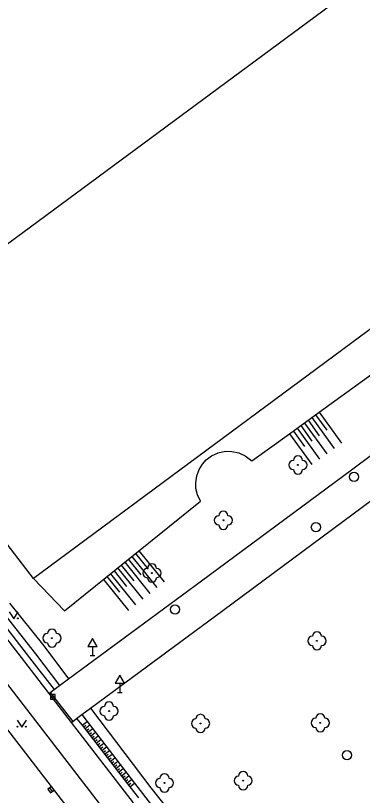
# Model space of a CAD drawing. Extents: x -596024 to -594475, y -1163820 to -1161957.
# Drawn here: x -594703.6 to -594665.7, y -1163065.1 to -1162979.9 of the extents above; entities that cross this region are included whole.
import ezdxf

# ---------------------------------------------------------------- set-up
doc = ezdxf.new("R2010")
doc.units = 0
for name, color, linetype in [('Level 10', 7, 'Continuous'), ('Level 11', 7, 'Continuous'), ('Level 14', 7, 'Continuous'), ('Level 15', 7, 'Continuous'), ('Level 22', 7, 'Continuous'), ('Level 27', 7, 'Continuous'), ('Level 34', 7, 'Continuous'), ('Level 36', 7, 'Continuous'), ('Level 5', 7, 'Continuous'), ('Level 7', 7, 'Continuous')]:
    doc.layers.add(name, color=color, linetype=linetype)

msp = doc.modelspace()

# ---------------------------------------------------------------- linework, layer by layer
at = {"layer": 'Level 10'}
msp.add_lwpolyline([(-594695.55, -1163069.54), (-594707.66, -1163053.84)], dxfattribs=at)
at = {"layer": 'Level 11'}
for points in [[(-594697.82, -1163052.4), (-594683.31, -1163041.69), (-594666.9, -1163029.57), (-594650.97, -1163017.68), (-594634.85, -1163005.75), (-594618.29, -1162993.43), (-594601.96, -1162981.28), (-594585.94, -1162969.48), (-594569.89, -1162957.54), (-594554.25, -1162945.96), (-594537.71, -1162933.79), (-594521.58, -1162921.84), (-594504.96, -1162909.54), (-594488.55, -1162897.4), (-594475.47, -1162887.679)], [(-594695.41, -1163055.59), (-594680.96, -1163044.92), (-594664.59, -1163032.79), (-594648.68, -1163021), (-594632.55, -1163009), (-594615.9, -1162996.63), (-594599.54, -1162984.48), (-594583.68, -1162972.77), (-594567.58, -1162960.83), (-594551.89, -1162949.27), (-594535.44, -1162937.1), (-594519.19, -1162925.09), (-594502.52, -1162912.75), (-594486.21, -1162900.66), (-594475.47, -1162892.657)], [(-594715.3, -1163034.19), (-594702.64, -1163050.54)], [(-594702.64, -1163050.54), (-594699.99, -1163054)], [(-594693.09, -1163067.76), (-594705.2, -1163052.07)], [(-594698.8, -1163053.12), (-594697.82, -1163052.4)], [(-594699.82, -1163053.88), (-594699.39, -1163053.56)], [(-594699.39, -1163053.56), (-594698.8, -1163053.12)], [(-594699.99, -1163054), (-594699.82, -1163053.88)], [(-594699.99, -1163054), (-594697.54, -1163057.16)], [(-594699.82, -1163053.88), (-594697.37, -1163057.04)], [(-594696.37, -1163056.3), (-594695.41, -1163055.59)], [(-594697.54, -1163057.16), (-594697.37, -1163057.04)], [(-594697.37, -1163057.04), (-594696.94, -1163056.72)], [(-594696.94, -1163056.72), (-594696.37, -1163056.3)], [(-594697.54, -1163057.16), (-594690.77, -1163065.93)]]:
    msp.add_lwpolyline(points, dxfattribs=at)
at = {"layer": 'Level 14'}
for points in [[(-594701.67, -1163041.43), (-594698.28, -1163044.98), (-594683.42, -1163032.98), (-594683.74, -1163032.27), (-594683.9, -1163031.58), (-594683.92, -1163030.96), (-594683.81, -1163030.23), (-594683.56, -1163029.53), (-594683.17, -1163028.93), (-594682.77, -1163028.47), (-594682.19, -1163028.04), (-594681.49, -1163027.7), (-594680.66, -1163027.53), (-594679.97, -1163027.55), (-594679.2, -1163027.71), (-594678.51, -1163028.02), (-594677.78, -1163028.59), (-594673.66, -1163025.61), (-594670.42, -1163023.26), (-594653.19, -1163010.8)], [(-594717.72, -1163029.84), (-594702.09, -1163050.1)], [(-594704.28, -1163044.14), (-594700.54, -1163048.8)], [(-594705.2, -1163044.88), (-594701.45, -1163049.66)], [(-594700.54, -1163048.8), (-594697.82, -1163052.4)], [(-594702.09, -1163050.1), (-594699.39, -1163053.56)], [(-594701.45, -1163049.66), (-594698.8, -1163053.12)], [(-594695.41, -1163055.59), (-594688.82, -1163064.32)], [(-594696.94, -1163056.72), (-594696.35, -1163057.47), (-594691.13, -1163064.18)], [(-594696.37, -1163056.3), (-594695.8, -1163057.04), (-594690.63, -1163063.78)], [(-594690.63, -1163063.78), (-594684.02, -1163072.3), (-594679.11, -1163078.62)], [(-594691.13, -1163064.18), (-594690.17, -1163065.41)], [(-594688.82, -1163064.32), (-594683.07, -1163071.54), (-594677.93, -1163078)]]:
    msp.add_lwpolyline(points, dxfattribs=at)
at = {"layer": 'Level 15'}
for points in [[(-594671.23, -1163023.85), (-594668.79, -1163027.21)], [(-594670.82, -1163023.56), (-594669.61, -1163025.24)], [(-594670.42, -1163023.26), (-594667.98, -1163026.63)], [(-594672.44, -1163024.73), (-594671.23, -1163026.41)], [(-594672.04, -1163024.44), (-594669.6, -1163027.8)], [(-594671.63, -1163024.14), (-594670.42, -1163025.83)], [(-594673.25, -1163025.32), (-594672.04, -1163027)], [(-594672.85, -1163025.02), (-594670.41, -1163028.39)], [(-594673.66, -1163025.61), (-594671.22, -1163028.97)], [(-594690.91, -1163039.02), (-594688.16, -1163042.43)], [(-594690.52, -1163038.71), (-594689.14, -1163040.41)], [(-594690.13, -1163038.4), (-594687.38, -1163041.8)], [(-594692.07, -1163039.97), (-594690.7, -1163041.67)], [(-594691.68, -1163039.65), (-594688.93, -1163043.06)], [(-594691.29, -1163039.34), (-594689.92, -1163041.04)], [(-594693.24, -1163040.91), (-594690.49, -1163044.31)], [(-594692.85, -1163040.59), (-594691.48, -1163042.3)], [(-594692.46, -1163040.28), (-594689.71, -1163043.68)], [(-594694.02, -1163041.54), (-594691.27, -1163044.94)], [(-594693.63, -1163041.22), (-594692.25, -1163042.93)], [(-594696.35, -1163057.47), (-594695.8, -1163057.04)], [(-594696.2, -1163057.67), (-594695.92, -1163057.45)], [(-594696.05, -1163057.86), (-594695.49, -1163057.43)], [(-594695.89, -1163058.06), (-594695.62, -1163057.85)], [(-594695.74, -1163058.26), (-594695.19, -1163057.83)], [(-594695.58, -1163058.46), (-594695.31, -1163058.24)], [(-594695.43, -1163058.65), (-594694.89, -1163058.23)], [(-594695.28, -1163058.85), (-594695.01, -1163058.64)], [(-594695.12, -1163059.05), (-594694.58, -1163058.63)], [(-594694.97, -1163059.25), (-594694.7, -1163059.03)], [(-594694.82, -1163059.44), (-594694.28, -1163059.02)], [(-594694.66, -1163059.64), (-594694.39, -1163059.43)], [(-594694.51, -1163059.84), (-594693.97, -1163059.42)], [(-594694.36, -1163060.03), (-594694.09, -1163059.83)], [(-594694.2, -1163060.23), (-594693.67, -1163059.82)], [(-594694.05, -1163060.43), (-594693.78, -1163060.22)], [(-594693.9, -1163060.63), (-594693.36, -1163060.21)], [(-594693.74, -1163060.82), (-594693.48, -1163060.62)], [(-594693.59, -1163061.02), (-594693.06, -1163060.61)], [(-594693.43, -1163061.22), (-594693.17, -1163061.01)], [(-594693.28, -1163061.42), (-594692.76, -1163061.01)], [(-594693.13, -1163061.61), (-594692.87, -1163061.41)], [(-594692.97, -1163061.81), (-594692.45, -1163061.4)], [(-594692.82, -1163062.01), (-594692.56, -1163061.8)], [(-594692.67, -1163062.2), (-594692.15, -1163061.8)], [(-594692.51, -1163062.4), (-594692.25, -1163062.2)], [(-594692.36, -1163062.6), (-594691.84, -1163062.2)], [(-594692.2, -1163062.8), (-594691.95, -1163062.6)], [(-594692.05, -1163062.99), (-594691.54, -1163062.59)], [(-594691.9, -1163063.19), (-594691.64, -1163062.99)], [(-594691.75, -1163063.39), (-594691.24, -1163062.99)], [(-594691.59, -1163063.59), (-594691.34, -1163063.39)], [(-594691.44, -1163063.78), (-594690.93, -1163063.39)], [(-594691.28, -1163063.98), (-594691.03, -1163063.78)], [(-594691.13, -1163064.18), (-594690.63, -1163063.78)]]:
    msp.add_lwpolyline(points, dxfattribs=at)
at = {"layer": 'Level 22'}
for centre in [(-594672.75, -1163029.02), (-594680.9, -1163035.07), (-594688.71, -1163040.84), (-594699.64, -1163047.95), (-594670.67, -1163048.24), (-594693.4, -1163055.92), (-594683.4, -1163057.27), (-594670.31, -1163057.2), (-594687.34, -1163063.77), (-594678.74, -1163063.52)]:
    msp.add_circle(centre, 0.05, dxfattribs=at)
for centre, start, end in [((-594672.75, -1163028.52), 0, 180), ((-594673.25, -1163029.02), 90, 270), ((-594672.25, -1163029.02), 270, 90), ((-594672.75, -1163029.52), 180, 0), ((-594680.9, -1163034.57), 0, 180), ((-594681.4, -1163035.07), 90, 270), ((-594680.4, -1163035.07), 270, 90), ((-594680.9, -1163035.57), 180, 0), ((-594688.71, -1163040.34), 0, 180), ((-594689.21, -1163040.84), 90, 270), ((-594688.21, -1163040.84), 270, 90), ((-594688.71, -1163041.34), 180, 0), ((-594700.14, -1163047.95), 90, 270), ((-594699.64, -1163047.45), 0, 180), ((-594699.14, -1163047.95), 270, 90), ((-594671.17, -1163048.24), 90, 270), ((-594670.67, -1163047.74), 0, 180), ((-594670.17, -1163048.24), 270, 90), ((-594699.64, -1163048.45), 180, 0), ((-594670.67, -1163048.74), 180, 0), ((-594693.4, -1163055.42), 0, 180), ((-594693.9, -1163055.92), 90, 270), ((-594692.9, -1163055.92), 270, 90), ((-594670.31, -1163056.7), 0, 180), ((-594693.4, -1163056.42), 180, 0), ((-594683.9, -1163057.27), 90, 270), ((-594683.4, -1163056.77), 0, 180), ((-594682.9, -1163057.27), 270, 90), ((-594670.81, -1163057.2), 90, 270), ((-594669.81, -1163057.2), 270, 90), ((-594683.4, -1163057.77), 180, 0), ((-594670.31, -1163057.7), 180, 0), ((-594687.34, -1163063.27), 0, 180), ((-594679.24, -1163063.52), 90, 270), ((-594678.74, -1163063.02), 0, 180), ((-594678.24, -1163063.52), 270, 90), ((-594687.84, -1163063.77), 90, 270), ((-594686.84, -1163063.77), 270, 90), ((-594687.34, -1163064.27), 180, 0), ((-594678.74, -1163064.02), 180, 0)]:
    msp.add_arc(centre, 0.5, start, end, dxfattribs=at)
at = {"layer": 'Level 27'}
for p, q in [((-594699.79, -1163054.36), (-594699.29, -1163054.36)), ((-594699.583, -1163064.702), (-594699.877, -1163064.298))]:
    msp.add_line(p, q, dxfattribs=at)
for points in [[(-594699.79, -1163054.61), (-594699.29, -1163054.61), (-594699.29, -1163054.11), (-594699.79, -1163054.11)], [(-594699.381, -1163064.555), (-594699.675, -1163064.151), (-594700.079, -1163064.445), (-594699.785, -1163064.849)]]:
    msp.add_lwpolyline(points, close=True, dxfattribs=at)
for centre in [(-594666.62, -1163030.32), (-594670.79, -1163035.82), (-594686.19, -1163044.82), (-594667.38, -1163060.73)]:
    msp.add_circle(centre, 0.5, dxfattribs=at)
at = {"layer": 'Level 34'}
for p, q in [((-594695.21, -1163048.842), (-594695.21, -1163049.86)), ((-594695.46, -1163049.86), (-594694.96, -1163049.86)), ((-594692.22, -1163052.862), (-594692.22, -1163053.88)), ((-594692.47, -1163053.88), (-594691.97, -1163053.88))]:
    msp.add_line(p, q, dxfattribs=at)
for points in [[(-594695.71, -1163048.842), (-594694.71, -1163048.842), (-594695.21, -1163047.976)], [(-594692.72, -1163052.862), (-594691.72, -1163052.862), (-594692.22, -1163051.996)]]:
    msp.add_lwpolyline(points, close=True, dxfattribs=at)
at = {"layer": 'Level 36'}
for points in [[(-594704.32, -1163045.09), (-594703.82, -1163045.84), (-594703.32, -1163045.09)], [(-594703.44, -1163056.92), (-594702.94, -1163057.67), (-594702.44, -1163056.92)]]:
    msp.add_lwpolyline(points, dxfattribs=at)
for centre in [(-594703.371, -1163045.79), (-594703.39, -1163057.62), (-594702.491, -1163057.62)]:
    msp.add_circle(centre, 0.05, dxfattribs=at)
at = {"layer": 'Level 5'}
msp.add_lwpolyline([(-594706.05, -1163006.01), (-594603.74, -1162930.43)], dxfattribs=at)
at = {"layer": 'Level 7'}
for points in [[(-594475.47, -1162873.824), (-594487.27, -1162882.62), (-594510.14, -1162899.55), (-594534.4, -1162917.46), (-594558, -1162934.91), (-594582.4, -1162952.98), (-594607.67, -1162971.64), (-594632.44, -1162989.99), (-594655.77, -1163007.48), (-594679.05, -1163024.7), (-594701.67, -1163041.43)], [(-594701.67, -1163041.43), (-594704.55, -1163037.69)]]:
    msp.add_lwpolyline(points, dxfattribs=at)

doc.saveas('drawing.dxf')
